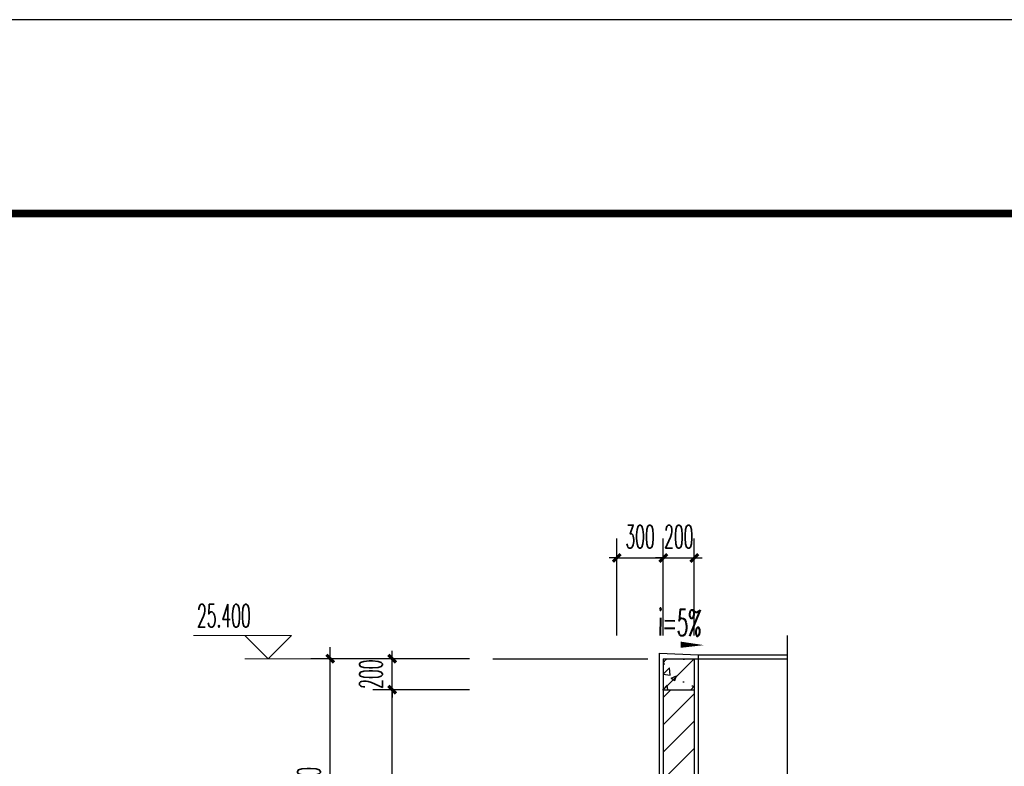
# Model space of a CAD drawing. Extents: x 1779708 to 7299578, y -1121471 to 88434.
# Tile 1005 of 1056: x 6995816 to 7002172, y -948968 to -944150. Entities that reach past the tile are written whole.
import ezdxf

# ---------------------------------------------------------------- set-up
doc = ezdxf.new("R2010")
doc.units = 0
doc.header["$LTSCALE"] = 1000
doc.header["$MEASUREMENT"] = 0
doc.linetypes.add('DOTE', pattern=[2.42, 2, -0.2, 0.02, -0.2])
doc.layers.get('0').update_dxf_attribs({"linetype": 'CONTINUOUS'})
doc.layers.get('Defpoints').update_dxf_attribs({"linetype": 'CONTINUOUS'})
for name, color, linetype in [('AXIS', 3, 'CONTINUOUS'), ('DIM_SYMB', 3, 'CONTINUOUS'), ('DOTE', 1, 'DOTE'), ('PUB_TEXT', 7, 'CONTINUOUS'), ('PUB_TITLE', 4, 'CONTINUOUS'), ('WALL', 255, 'CONTINUOUS'), ('可见线', 6, 'CONTINUOUS'), ('填充细线', 8, 'CONTINUOUS'), ('粉刷线', 213, 'CONTINUOUS')]:
    doc.layers.add(name, color=color, linetype=linetype)
doc.layers.add('DIM_ELEV', color=3, linetype='CONTINUOUS', lineweight=13)
doc.styles.add('_TCH_DIM', font='SIMPLEX.shx', dxfattribs={"width": 0.7, "bigfont": 'GBCBIG.shx'})
doc.styles.add('_TCH_DIM_T3', font='SIMPLEX.shx', dxfattribs={"width": 0.494118, "bigfont": 'GBCBIG.shx'})
doc.dimstyles.new('_TCH_ARCH&&50', dxfattribs={"dimtxt": 148.75, "dimasz": 50, "dimexe": 125, "dimexo": 150, "dimgap": 63.125, "dimtad": 1, "dimdec": 0, "dimzin": 0, "dimdsep": 46, "dimtxsty": '_TCH_DIM_T3', "dimblk": 'ARCHTICK', "dimcen": 0.09, "dimdle": 75, "dimclrt": 7, "dimazin": 2, "dimtfac": 1, "dimtdec": 0, "dimtix": 1, "dimtmove": 2, "dimatfit": 3, "dimfxl": 250, "dimtolj": 1, "dimtzin": 0, "dimarcsym": 0})

# ---------------------------------------------------------------- blocks, each defined once
blk = doc.blocks.new('A$C3D8761CE')
at = {"layer": 'PUB_TITLE'}
blk.add_lwpolyline([(0, 0), (84100, 0), (84100, 59400), (0, 59400)], close=True, dxfattribs=at)
at = {"layer": 'PUB_TITLE', "const_width": 100}
blk.add_lwpolyline([(2500, 1000), (83100, 1000), (83100, 58400), (2500, 58400)], close=True, dxfattribs=at)
blk = doc.blocks.new('_ArchTick')
at = {"color": 0, "linetype": 'ByBlock', "const_width": 0.4}
blk.add_lwpolyline([(-0.5, -0.5), (0.5, 0.5)], dxfattribs=at)
blk = doc.blocks.new('*D1563')
at = {"layer": 'AXIS', "color": 0, "lineweight": -2, "transparency": 16777216}
for p, q in [((6997820.5, -949998.2), (6997820.5, -948198.2)), ((6998720.5, -948273.2), (6997695.5, -948273.2)), ((6998720.5, -949923.2), (6997695.5, -949923.2))]:
    blk.add_line(p, q, dxfattribs=at)
at = {"layer": 'Defpoints', "color": 0, "transparency": 16777216}
for p in [(6997820.5, -948273.2), (6998870.5, -948273.2), (6998870.5, -949923.2)]:
    blk.add_point(p, dxfattribs=at)
at = {"layer": 'AXIS', "color": 0, "lineweight": -2, "transparency": 16777216, "xscale": 50, "yscale": 50, "zscale": 50}
for p, rotation in [((6997820.5, -948273.2), 90), ((6997820.5, -949923.2), 270)]:
    blk.add_blockref('_ArchTick', p, dxfattribs=dict(at, rotation=rotation))
at = {"layer": 'AXIS', "color": 7, "transparency": 16777216, "insert": (6997683, -949098.2), "char_height": 148.75, "attachment_point": 5, "rotation": 90, "style": '_TCH_DIM_T3'}
blk.add_mtext('\\A1;1650', dxfattribs=at)
blk = doc.blocks.new('*D1605')
at = {"layer": 'AXIS', "color": 0, "lineweight": -2, "transparency": 16777216}
for p, q in [((6998220.5, -949998.2), (6998220.5, -948398.2)), ((6998720.5, -948473.2), (6998095.5, -948473.2)), ((6998720.5, -949923.2), (6998095.5, -949923.2))]:
    blk.add_line(p, q, dxfattribs=at)
at = {"layer": 'Defpoints', "color": 0, "transparency": 16777216}
for p in [(6998220.5, -948473.2), (6998870.5, -948473.2), (6998870.5, -949923.2)]:
    blk.add_point(p, dxfattribs=at)
at = {"layer": 'AXIS', "color": 0, "lineweight": -2, "transparency": 16777216, "xscale": 50, "yscale": 50, "zscale": 50}
for p, rotation in [((6998220.5, -948473.2), 90), ((6998220.5, -949923.2), 270)]:
    blk.add_blockref('_ArchTick', p, dxfattribs=dict(at, rotation=rotation))
at = {"layer": 'AXIS', "color": 7, "transparency": 16777216, "insert": (6998083, -949198.2), "char_height": 148.75, "attachment_point": 5, "rotation": 90, "style": '_TCH_DIM_T3'}
blk.add_mtext('\\A1;1450', dxfattribs=at)
blk = doc.blocks.new('*D1606')
at = {"layer": 'AXIS', "color": 0, "lineweight": -2, "transparency": 16777216}
for p, q in [((6998220.5, -948273.2), (6998220.5, -948223.2)), ((6998720.5, -948273.2), (6998095.5, -948273.2)), ((6998220.5, -948473.2), (6998220.5, -948273.2)), ((6998720.5, -948473.2), (6998095.5, -948473.2)), ((6998220.5, -948473.2), (6998220.5, -948523.2))]:
    blk.add_line(p, q, dxfattribs=at)
at = {"layer": 'Defpoints', "color": 0, "transparency": 16777216}
for p in [(6998220.5, -948273.2), (6998870.5, -948273.2), (6998870.5, -948473.2)]:
    blk.add_point(p, dxfattribs=at)
at = {"layer": 'AXIS', "color": 0, "lineweight": -2, "transparency": 16777216, "xscale": 50, "yscale": 50, "zscale": 50}
for p, rotation in [((6998220.5, -948273.2), 270), ((6998220.5, -948473.2), 90)]:
    blk.add_blockref('_ArchTick', p, dxfattribs=dict(at, rotation=rotation))
at = {"layer": 'AXIS', "color": 7, "transparency": 16777216, "insert": (6998083, -948373.2), "char_height": 148.75, "attachment_point": 5, "rotation": 90, "style": '_TCH_DIM_T3'}
blk.add_mtext('\\A1;200', dxfattribs=at)
blk = doc.blocks.new('*D1609')
at = {"layer": 'AXIS', "color": 0, "lineweight": -2, "transparency": 16777216}
for p, q in [((6999670.5, -948123.2), (6999670.5, -947498.2)), ((6999970.5, -948123.2), (6999970.5, -947498.2)), ((6999670.5, -947623.2), (6999620.5, -947623.2)), ((6999670.5, -947623.2), (6999970.5, -947623.2)), ((6999970.5, -947623.2), (7000020.5, -947623.2))]:
    blk.add_line(p, q, dxfattribs=at)
at = {"layer": 'Defpoints', "color": 0, "transparency": 16777216}
for p in [(6999970.5, -947623.2), (6999670.5, -948273.2), (6999970.5, -948273.2)]:
    blk.add_point(p, dxfattribs=at)
at = {"layer": 'AXIS', "color": 0, "lineweight": -2, "transparency": 16777216, "xscale": 50, "yscale": 50, "zscale": 50}
blk.add_blockref('_ArchTick', (6999670.5, -947623.2), dxfattribs=at)
at = {"layer": 'AXIS', "color": 0, "lineweight": -2, "transparency": 16777216, "xscale": 50, "yscale": 50, "zscale": 50, "rotation": 180}
blk.add_blockref('_ArchTick', (6999970.5, -947623.2), dxfattribs=at)
at = {"layer": 'AXIS', "color": 7, "transparency": 16777216, "insert": (6999820.5, -947485.7), "char_height": 148.75, "attachment_point": 5, "style": '_TCH_DIM_T3'}
blk.add_mtext('\\A1;300', dxfattribs=at)
blk = doc.blocks.new('*D1610')
at = {"layer": 'AXIS', "color": 0, "lineweight": -2, "transparency": 16777216}
for p, q in [((6999970.5, -948123.2), (6999970.5, -947498.2)), ((7000170.5, -948123.2), (7000170.5, -947498.2)), ((6999970.5, -947623.2), (6999920.5, -947623.2)), ((6999970.5, -947623.2), (7000170.5, -947623.2)), ((7000170.5, -947623.2), (7000220.5, -947623.2))]:
    blk.add_line(p, q, dxfattribs=at)
at = {"layer": 'Defpoints', "color": 0, "transparency": 16777216}
for p in [(7000170.5, -947623.2), (6999970.5, -948273.2), (7000170.5, -948273.2)]:
    blk.add_point(p, dxfattribs=at)
at = {"layer": 'AXIS', "color": 0, "lineweight": -2, "transparency": 16777216, "xscale": 50, "yscale": 50, "zscale": 50}
blk.add_blockref('_ArchTick', (6999970.5, -947623.2), dxfattribs=at)
at = {"layer": 'AXIS', "color": 0, "lineweight": -2, "transparency": 16777216, "xscale": 50, "yscale": 50, "zscale": 50, "rotation": 180}
blk.add_blockref('_ArchTick', (7000170.5, -947623.2), dxfattribs=at)
at = {"layer": 'AXIS', "color": 7, "transparency": 16777216, "insert": (7000070.5, -947485.7), "char_height": 148.75, "attachment_point": 5, "style": '_TCH_DIM_T3'}
blk.add_mtext('\\A1;200', dxfattribs=at)

msp = doc.modelspace()

# ---------------------------------------------------------------- hatches: boundary and pattern name
at = {"layer": '填充细线'}
h = msp.add_hatch(dxfattribs=at)
h.set_pattern_fill('钢筋混凝土', color=114, scale=50)
h.set_pattern_definition([(45, (6999970.47, -948473.25), (-88.39, 88.39), []), (50, (6999970.47, -948473.25), (358.63, -31.38), [37.5, -412.5]), (355, (6999970.47, -948473.25), (-69.38, 376.1), [30, -330]), (100.45, (7000000.35, -948475.86), (289.25, 344.72), [31.87, -350.57]), (46.18, (6999970.47, -948373.25), (533.6, -82.76), [56.25, -618.75]), (96.64, (7000014.93, -948380.14), (467.33, 487.06), [47.8, -525.86]), (351.18, (6999970.47, -948373.25), (467.33, 487.06), [45, -495]), (21, (7000020.47, -948398.25), (298.45, -201.3), [37.5, -412.5]), (326, (7000020.47, -948398.25), (121.66, 362.58), [30, -330]), (71.45, (7000045.34, -948415.02), (420.1, 161.27), [31.87, -350.57]), (37.5, (6999970.47, -948473.25), (6.08, 166.447), [0, -326, 0, -335, 0, -331.25]), (7.5, (6999970.47, -948473.25), (131.53, 197.21), [0, -191, 0, -318.5, 0, -126.25]), (327.5, (6999858.97, -948473.25), (266.91, -11.277), [0, -125, 0, -390, 0, -517.5]), (317.5, (6999808.97, -948473.25), (291.59, 50.05), [0, -162.5, 0, -259, 0, -367.5])])
h.paths.add_polyline_path([(7000170.5, -948273.2), (6999970.5, -948273.2), (6999970.5, -948473.2), (7000170.5, -948473.2)])
h = msp.add_hatch(dxfattribs=at)
h.set_pattern_fill('普通砖', color=114, scale=50)
h.set_pattern_definition([(45, (6999970.47, -949583.49), (-88.388, 88.388), [])])
h.paths.add_polyline_path([(7000170.5, -948473.2), (6999970.5, -948473.2), (6999970.5, -949673.2), (7000170.5, -949673.2)])

# ---------------------------------------------------------------- linework, layer by layer
at = {"layer": 'DIM_ELEV'}
for p, q in [((6997570.5, -948123.2), (6996937.1, -948123.2)), ((6997420.5, -948273.2), (6997270.5, -948123.2)), ((6997420.5, -948273.2), (6997570.5, -948123.2)), ((6998220.5, -948273.2), (6997270.5, -948273.2))]:
    msp.add_line(p, q, dxfattribs=at)
at = {"layer": 'DIM_SYMB'}
msp.add_lwpolyline([(7000770.5, -948123.2), (7000770.5, -961542), (7000875.5, -961580.2), (7000665.5, -961617.2), (7000770.5, -961654.5), (7000770.5, -975073.2)], dxfattribs=at)
msp.add_lwpolyline([(6999924.1, -948180.5, 0, 0, 0), (7000232.5, -948185.7, 0, 40, 0), (7000082.5, -948183.2, 0, 0, 0)], format="xyseb", dxfattribs=at)
at = {"layer": 'DOTE', "linetype": 'DOTE', "ltscale": 0.5}
msp.add_line((6998870.5, -948273.2), (7000770.5, -948273.2), dxfattribs=at)
at = {"layer": 'WALL'}
for p, q in [((6999970.5, -948273.2), (7000170.5, -948273.2)), ((6999970.5, -948273.2), (6999970.5, -950673.2)), ((7000170.5, -948273.2), (7000170.5, -949973.2)), ((6999970.5, -948473.2), (7000170.5, -948473.2))]:
    msp.add_line(p, q, dxfattribs=at)
at = {"layer": '粉刷线'}
msp.add_line((7000195.5, -948248.2), (7000770.5, -948248.2), dxfattribs=at)
msp.add_lwpolyline([(7000045.5, -950848.2), (6999645.5, -950848.2), (6999645.5, -950648.2), (6999945.5, -950638.2), (6999945.5, -948238.2), (7000195.5, -948248.2), (7000195.5, -949529.5)], dxfattribs=at)

# ---------------------------------------------------------------- block references
at = {"layer": '可见线', "xscale": 0.5, "yscale": 0.5, "zscale": 0.5, "rotation": 270}
msp.add_blockref('A$C3D8761CE', (6980619.2, -944150.2), dxfattribs=at)

# ---------------------------------------------------------------- texts
at = {"layer": 'PUB_TEXT', "color": 7, "style": '_TCH_DIM', "width": 0.494118}
msp.add_text('25.400', height=148.75, dxfattribs=at).set_placement((6996960.9, -948070.7))
msp.add_text('i=5%', height=170, rotation=359.04516, dxfattribs=at).set_placement((6999935.3, -948123.5))

# ---------------------------------------------------------------- dimensions: what is measured, and where the dimension line sits
at = {"layer": 'AXIS'}
for p1, p2, distance, picture, middle in [((6999670.5, -948273.2), (6999970.5, -948273.2), 650, '*D1609', (6999820.5, -947485.7)), ((6999970.5, -948273.2), (7000170.5, -948273.2), 650, '*D1610', (7000070.5, -947485.7)), ((6998870.5, -949923.2), (6998870.5, -948273.2), 1050, '*D1563', (6997683, -949098.2)), ((6998870.5, -948473.2), (6998870.5, -948273.2), 650, '*D1606', (6998083, -948373.2)), ((6998870.5, -949923.2), (6998870.5, -948473.2), 650, '*D1605', (6998083, -949198.2))]:
    dim = msp.add_aligned_dim(p1=p1, p2=p2, distance=distance, dimstyle='_TCH_ARCH&&50', dxfattribs=at)
    dim.commit()
    dim.dimension.update_dxf_attribs({"geometry": picture, "text_midpoint": middle})

doc.saveas('drawing.dxf')
